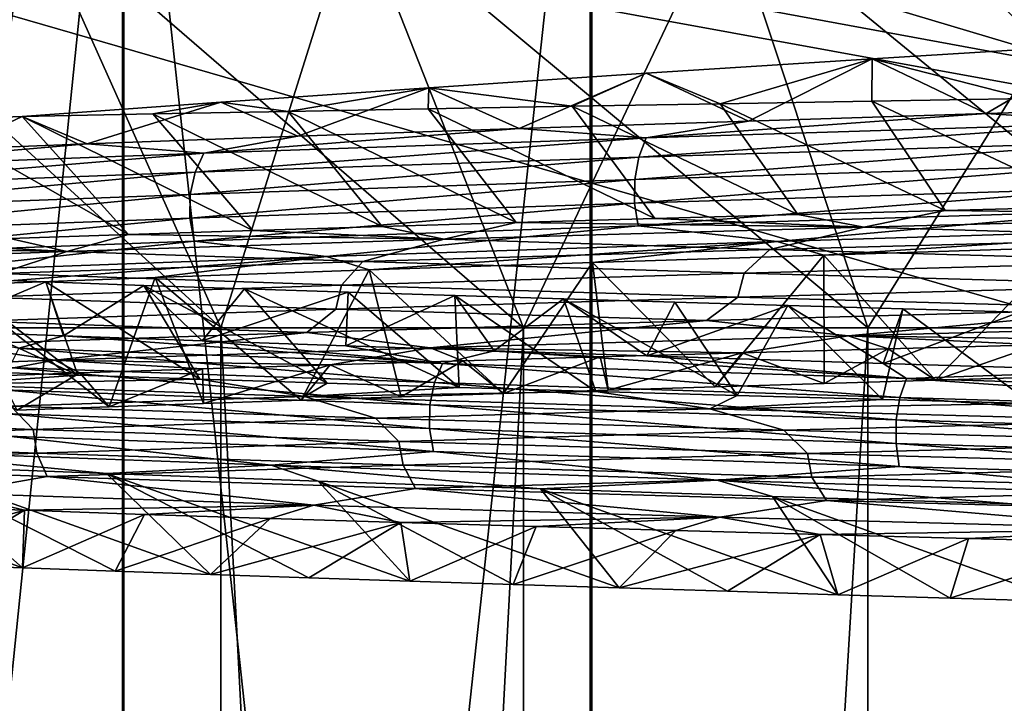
# Model space of a CAD drawing. Header units: metres. Extents: x -206 to 75, y -104 to 104.
# Tile 760 of 1056: x -8.84 to -5.64, y -54.6 to -52.39. Entities that reach past the tile are written whole.
import ezdxf

# ---------------------------------------------------------------- set-up
doc = ezdxf.new("R2010")
doc.units = ezdxf.units.M
doc.layers.add('solid_01_1-CONSUMER_THERM_B_125288', color=7, linetype='CONTINUOUS')

msp = doc.modelspace()

# ---------------------------------------------------------------- linework, layer by layer
at = {"layer": 'solid_01_1-CONSUMER_THERM_B_125288'}
for points in [[(-27.776106, 66.214066), (28.050987, 67.836098), (-27.757145, -66.232315)], [(28.050987, 67.836098), (-27.757065, -66.785934), (-27.757145, -66.232315)], [(28.050987, 67.836098), (27.851068, 67.319839), (-27.757065, -66.785934)], [(27.851068, 67.319839), (27.74942, 66.775635), (-27.757065, -66.785934)], [(27.74942, 66.775635), (-28.058632, -67.846397), (-27.858715, -67.330139)], [(27.74942, 66.775635), (27.749498, 66.222015), (-28.058632, -67.846397)], [(27.74942, 66.775635), (-27.858715, -67.330139), (-27.757065, -66.785934)], [(27.749498, 66.222015), (27.768459, -66.224365), (-28.058632, -67.846397)], [(-18.213459, -45.817539, 1.5), (-19.476553, -45.904934, 1.5), (69.506912, -74.995201, 1.5)], [(35.395393, -57.260349, 1.5), (18.218929, -45.812325, 1.5), (-18.213459, -45.817539, 1.5)], [(37.092922, -58.218811, 1.5), (-18.213459, -45.817539, 1.5), (69.506912, -74.995201, 1.5)], [(37.092922, -58.218811, 1.5), (35.395393, -57.260349, 1.5), (-18.213459, -45.817539, 1.5)], [(-19.476553, -45.904934, 1.5), (-20.110367, -46.015713, 1.5), (69.506912, -74.995201, 1.5)], [(-20.110367, -46.015713, 1.5), (-20.738798, -46.171688, 1.5), (69.506912, -74.995201, 1.5)], [(-20.738798, -46.171688, 1.5), (-21.356617, -46.372227, 1.5), (69.506912, -74.995201, 1.5)], [(-21.356617, -46.372227, 1.5), (-21.958729, -46.615906, 1.5), (69.506912, -74.995201, 1.5)], [(-38.864662, -46.52047, 75.400002), (-54.590946, -63.612965, 75.400002), (54.609055, -63.597332, 75.400002)], [(-37.59338, -46.610531, 75.400002), (-38.864662, -46.52047, 75.400002), (54.609055, -63.597332, 75.400002)], [(37.606621, -46.599766, 75.400002), (-37.59338, -46.610531, 75.400002), (54.609055, -63.597332, 75.400002)], [(-21.958729, -46.615906, 1.5), (-22.540312, -46.900536, 1.5), (69.506912, -74.995201, 1.5)], [(-22.540312, -46.900536, 1.5), (-23.096958, -47.223244, 1.5), (69.506912, -74.995201, 1.5)], [(-23.096958, -47.223244, 1.5), (-24.120508, -47.968487, 1.5), (69.506912, -74.995201, 1.5)], [(-24.120508, -47.968487, 1.5), (-33.833458, -56.120991, 1.5), (69.506912, -74.995201, 1.5)], [(-11.99159, -59.106865, 72.400002), (-11.993093, -48.606865, 72.400002), (12.006907, -48.603428, 72.400002)], [(-11.99159, -59.106865, 72.400002), (12.006907, -48.603428, 72.400002), (12.00841, -59.103428, 72.400002)], [(-9.934357, -65.000008, 10.704728), (-9.934341, -50.99984, 10.704712), (-8.502192, -50.99984, 9.778798)], [(-8.502185, -65.000008, 9.778798), (-9.934357, -65.000008, 10.704728), (-8.502192, -50.99984, 9.778798)], [(-8.497856, -65.000008, 39.223701), (-9.930285, -50.99984, 38.29821), (-9.930301, -65.000008, 38.298191)], [(-8.497856, -65.000008, 39.223701), (-8.497863, -50.99984, 39.223701), (-9.930285, -50.99984, 38.29821)], [(-8.502185, -65.000008, 9.778798), (-8.502192, -50.99984, 9.778798), (-6.984468, -50.99984, 9.001026)], [(-6.984461, -65, 9.001026), (-8.502185, -65.000008, 9.778798), (-6.984468, -50.99984, 9.001026)], [(-6.979903, -65, 40.001026), (-6.97991, -50.99984, 40.001026), (-8.497863, -50.99984, 39.223701)], [(-8.497856, -65.000008, 39.223701), (-6.979903, -65, 40.001026), (-8.497863, -50.99984, 39.223701)], [(-6.984468, -50.99984, 9.001026), (6.979857, -50.999832, 8.998974), (6.979864, -65, 8.998974)], [(-6.984461, -65, 9.001026), (-6.984468, -50.99984, 9.001026), (6.979864, -65, 8.998974)], [(-6.979903, -65, 40.001026), (6.984415, -50.999832, 39.998974), (-6.97991, -50.99984, 40.001026)], [(-6.979903, -65, 40.001026), (6.984422, -65, 39.998974), (6.984415, -50.999832, 39.998974)], [(-8.183762, -53.385639, 17.842031), (-8.80433, -52, 17.337168), (-9.697676, -52, 18.602757)], [(-9.014131, -53.385639, 19.018398), (-8.183762, -53.385639, 17.842031), (-9.697676, -52, 18.602757)], [(-9.014131, -53.385639, 29.981602), (-9.697676, -52, 30.397243), (-8.80433, -52, 31.662832)], [(-8.183762, -53.385639, 31.157969), (-9.014131, -53.385639, 29.981602), (-8.80433, -52, 31.662832)], [(-7.200944, -53.385639, 16.789688), (-7.746971, -52, 16.205011), (-8.80433, -52, 17.337168)], [(-8.183762, -53.385639, 17.842031), (-7.200944, -53.385639, 16.789688), (-8.80433, -52, 17.337168)], [(-8.183762, -53.385639, 31.157969), (-8.80433, -52, 31.662832), (-7.746971, -52, 32.794987)], [(-7.200944, -53.385639, 32.210312), (-8.183762, -53.385639, 31.157969), (-7.746971, -52, 32.794987)], [(-6.083986, -53.385639, 15.880974), (-6.545297, -52, 15.22738), (-7.746971, -52, 16.205011)], [(-7.200944, -53.385639, 16.789688), (-6.083986, -53.385639, 15.880974), (-7.746971, -52, 16.205011)], [(-7.200944, -53.385639, 32.210312), (-7.746971, -52, 32.794987), (-6.545297, -52, 33.772621)], [(-6.083986, -53.385639, 33.119026), (-7.200944, -53.385639, 32.210312), (-6.545297, -52, 33.772621)], [(-4.853693, -53.385639, 15.132814), (-5.221698, -52, 14.422485), (-6.545297, -52, 15.22738)], [(-6.083986, -53.385639, 15.880974), (-4.853693, -53.385639, 15.132814), (-6.545297, -52, 15.22738)], [(-6.083986, -53.385639, 33.119026), (-6.545297, -52, 33.772621), (-5.221698, -52, 34.577515)], [(-4.853693, -53.385639, 33.867184), (-6.083986, -53.385639, 33.119026), (-5.221698, -52, 34.577515)], [(-6.070539, -52.512646, 35.669601), (-5.316623, -52.466606, 35.996799), (-5.700279, -52.690742, 36.306759)], [(-5.566887, -52.642162, 36.072853), (-5.316623, -52.466606, 35.996799), (-6.070539, -52.512646, 35.669601)], [(-5.316623, -52.466606, 35.996799), (-4.899052, -52.666515, 36.660332), (-5.700279, -52.690742, 36.306759)], [(-6.803444, -52.559677, 35.294559), (-6.070539, -52.512646, 35.669601), (-6.47087, -52.715, 35.902851)], [(-6.563196, -52.658821, 35.557743), (-6.070539, -52.512646, 35.669601), (-6.803444, -52.559677, 35.294559)], [(-6.070801, -52.65049, 35.826096), (-6.070539, -52.512646, 35.669601), (-6.563196, -52.658821, 35.557743)], [(-6.070539, -52.512646, 35.669601), (-5.700279, -52.690742, 36.306759), (-6.47087, -52.715, 35.902851)], [(-5.566887, -52.642162, 36.072853), (-6.070539, -52.512646, 35.669601), (-6.070801, -52.65049, 35.826096)], [(-7.508613, -52.606953, 34.874908), (-6.803444, -52.559677, 35.294559), (-7.215301, -52.739574, 35.446308)], [(-7.043356, -52.667122, 35.268192), (-6.803444, -52.559677, 35.294559), (-7.508613, -52.606953, 34.874908)], [(-6.803444, -52.559677, 35.294559), (-6.47087, -52.715, 35.902851), (-7.215301, -52.739574, 35.446308)], [(-6.563196, -52.658821, 35.557743), (-6.803444, -52.559677, 35.294559), (-7.043356, -52.667122, 35.268192)], [(-8.183576, -52.653851, 34.41214), (-7.508613, -52.606953, 34.874908), (-7.93312, -52.764427, 34.93681)], [(-7.964438, -52.683609, 34.626949), (-7.508613, -52.606953, 34.874908), (-8.183576, -52.653851, 34.41214)], [(-7.510555, -52.675373, 34.957859), (-7.508613, -52.606953, 34.874908), (-7.964438, -52.683609, 34.626949)], [(-7.508613, -52.606953, 34.874908), (-7.215301, -52.739574, 35.446308), (-7.93312, -52.764427, 34.93681)], [(-7.043356, -52.667122, 35.268192), (-7.508613, -52.606953, 34.874908), (-7.510555, -52.675373, 34.957859)], [(-5.344656, -52.991508, 35.438454), (-5.566887, -52.642162, 36.072853), (-6.070801, -52.65049, 35.826096)], [(-8.828165, -52.700142, 33.906231), (-8.183576, -52.653851, 34.41214), (-8.617414, -52.789291, 34.378521)], [(-8.403944, -52.69186, 34.276188), (-8.183576, -52.653851, 34.41214), (-8.828165, -52.700142, 33.906231)], [(-8.183576, -52.653851, 34.41214), (-7.93312, -52.764427, 34.93681), (-8.617414, -52.789291, 34.378521)], [(-7.964438, -52.683609, 34.626949), (-8.183576, -52.653851, 34.41214), (-8.403944, -52.69186, 34.276188)], [(-7.225204, -53.043728, 34.29884), (-7.510555, -52.675373, 34.957859), (-7.964438, -52.683609, 34.626949)], [(-6.775056, -53.030682, 34.615055), (-7.043356, -52.667122, 35.268192), (-7.510555, -52.675373, 34.957859)], [(-7.225204, -53.043728, 34.29884), (-6.775056, -53.030682, 34.615055), (-7.510555, -52.675373, 34.957859)], [(-6.310851, -53.017624, 34.910835), (-6.563196, -52.658821, 35.557743), (-7.043356, -52.667122, 35.268192)], [(-6.775056, -53.030682, 34.615055), (-6.310851, -53.017624, 34.910835), (-7.043356, -52.667122, 35.268192)], [(-5.833667, -53.004566, 35.185524), (-6.070801, -52.65049, 35.826096), (-6.563196, -52.658821, 35.557743)], [(-6.310851, -53.017624, 34.910835), (-5.833667, -53.004566, 35.185524), (-6.563196, -52.658821, 35.557743)], [(-5.833667, -53.004566, 35.185524), (-5.344656, -52.991508, 35.438454), (-6.070801, -52.65049, 35.826096)], [(-5.246388, -52.721157, 36.582829), (-5.700279, -52.690742, 36.306759), (-4.899052, -52.666515, 36.660332)], [(-9.135821, -52.711151, 33.604126), (-8.828165, -52.700142, 33.906231), (-9.05236, -52.805798, 33.981297)], [(-8.482495, -53.082855, 33.233128), (-8.828165, -52.700142, 33.906231), (-9.135821, -52.711151, 33.604126)], [(-8.828165, -52.700142, 33.906231), (-8.617414, -52.789291, 34.378521), (-9.05236, -52.805798, 33.981297)], [(-8.079656, -53.069809, 33.607353), (-8.403944, -52.69186, 34.276188), (-8.828165, -52.700142, 33.906231)], [(-8.482495, -53.082855, 33.233128), (-8.079656, -53.069809, 33.607353), (-8.828165, -52.700142, 33.906231)], [(-7.660318, -53.05677, 33.962799), (-7.964438, -52.683609, 34.626949), (-8.403944, -52.69186, 34.276188)], [(-8.079656, -53.069809, 33.607353), (-7.660318, -53.05677, 33.962799), (-8.403944, -52.69186, 34.276188)], [(-7.660318, -53.05677, 33.962799), (-7.225204, -53.043728, 34.29884), (-7.964438, -52.683609, 34.626949)], [(-6.802945, -52.769875, 35.780807), (-6.47087, -52.715, 35.902851), (-5.700279, -52.690742, 36.306759)], [(-6.802945, -52.769875, 35.780807), (-5.700279, -52.690742, 36.306759), (-5.246388, -52.721157, 36.582829)], [(-8.868253, -53.095905, 32.84082), (-8.482495, -53.082855, 33.233128), (-9.135821, -52.711151, 33.604126)], [(-8.238004, -52.818592, 34.776539), (-7.93312, -52.764427, 34.93681), (-7.215301, -52.739574, 35.446308)], [(-8.238004, -52.818592, 34.776539), (-7.215301, -52.739574, 35.446308), (-6.802945, -52.769875, 35.780807)], [(-6.802945, -52.769875, 35.780807), (-7.215301, -52.739574, 35.446308), (-6.47087, -52.715, 35.902851)], [(-5.246388, -52.721157, 36.582829), (-5.264827, -52.783405, 36.62529), (-6.826855, -52.832123, 35.820454)], [(-6.802945, -52.769875, 35.780807), (-5.246388, -52.721157, 36.582829), (-6.826855, -52.832123, 35.820454)], [(-8.238004, -52.818592, 34.776539), (-8.617414, -52.789291, 34.378521), (-7.93312, -52.764427, 34.93681)], [(-6.802945, -52.769875, 35.780807), (-6.826855, -52.832123, 35.820454), (-8.266956, -52.88084, 34.812653)], [(-8.238004, -52.818592, 34.776539), (-6.802945, -52.769875, 35.780807), (-8.266956, -52.88084, 34.812653)], [(-9.528753, -52.86731, 33.591385), (-9.05236, -52.805798, 33.981297), (-8.617414, -52.789291, 34.378521)], [(-9.528753, -52.86731, 33.591385), (-8.617414, -52.789291, 34.378521), (-8.238004, -52.818592, 34.776539)], [(-5.264827, -52.783405, 36.62529), (-5.275146, -52.85611, 36.649048), (-6.840234, -52.904827, 35.842632)], [(-6.826855, -52.832123, 35.820454), (-5.264827, -52.783405, 36.62529), (-6.840234, -52.904827, 35.842632)], [(-8.238004, -52.818592, 34.776539), (-8.266956, -52.88084, 34.812653), (-9.562243, -52.929558, 33.623333)], [(-9.528753, -52.86731, 33.591385), (-8.238004, -52.818592, 34.776539), (-9.562243, -52.929558, 33.623333)], [(-6.826855, -52.832123, 35.820454), (-6.840234, -52.904827, 35.842632), (-8.283157, -52.953545, 34.832859)], [(-8.266956, -52.88084, 34.812653), (-6.826855, -52.832123, 35.820454), (-8.283157, -52.953545, 34.832859)], [(-5.275146, -52.85611, 36.649048), (-5.275838, -52.932697, 36.650635), (-6.841131, -52.981415, 35.844109)], [(-6.840234, -52.904827, 35.842632), (-5.275146, -52.85611, 36.649048), (-6.841131, -52.981415, 35.844109)], [(-8.266956, -52.88084, 34.812653), (-8.283157, -52.953545, 34.832859), (-9.580981, -53.002262, 33.641209)], [(-9.562243, -52.929558, 33.623333), (-8.266956, -52.88084, 34.812653), (-9.580981, -53.002262, 33.641209)], [(-6.840234, -52.904827, 35.842632), (-6.841131, -52.981415, 35.844109), (-8.284242, -53.030132, 34.834206)], [(-8.283157, -52.953545, 34.832859), (-6.840234, -52.904827, 35.842632), (-8.284242, -53.030132, 34.834206)], [(-6.841131, -52.981415, 35.844109), (-5.275838, -52.932697, 36.650635), (-6.829469, -53.055222, 35.824768)], [(-5.275838, -52.932697, 36.650635), (-5.266846, -53.006504, 36.629913), (-6.829469, -53.055222, 35.824768)], [(-8.283157, -52.953545, 34.832859), (-8.284242, -53.030132, 34.834206), (-9.582234, -53.07885, 33.642399)], [(-9.580981, -53.002262, 33.641209), (-8.283157, -52.953545, 34.832859), (-9.582234, -53.07885, 33.642399)], [(-8.284242, -53.030132, 34.834206), (-6.841131, -52.981415, 35.844109), (-8.27012, -53.103939, 34.816582)], [(-6.841131, -52.981415, 35.844109), (-6.829469, -53.055222, 35.824768), (-8.27012, -53.103939, 34.816582)], [(-4.623738, -53.019901, 35.695419), (-5.344656, -52.991508, 35.438454), (-5.833667, -53.004566, 35.185524)], [(-6.829469, -53.055222, 35.824768), (-5.266846, -53.006504, 36.629913), (-6.377824, -53.105724, 36.035904)], [(-6.097458, -53.059132, 34.96553), (-6.310851, -53.017624, 34.910835), (-6.775056, -53.030682, 34.615055)], [(-5.266846, -53.006504, 36.629913), (-4.802214, -53.05735, 36.773846), (-6.377824, -53.105724, 36.035904)], [(-6.097458, -53.059132, 34.96553), (-5.833667, -53.004566, 35.185524), (-6.310851, -53.017624, 34.910835)], [(-4.623738, -53.019901, 35.695419), (-5.833667, -53.004566, 35.185524), (-6.097458, -53.059132, 34.96553)], [(-4.623738, -53.019901, 35.695419), (-6.097458, -53.059132, 34.96553), (-4.965491, -53.092735, 35.49836)], [(-9.582234, -53.07885, 33.642399), (-8.284242, -53.030132, 34.834206), (-9.565899, -53.152657, 33.626808)], [(-8.284242, -53.030132, 34.834206), (-8.27012, -53.103939, 34.816582), (-9.565899, -53.152657, 33.626808)], [(-8.27012, -53.103939, 34.816582), (-6.829469, -53.055222, 35.824768), (-7.840556, -53.154095, 35.093624)], [(-7.459208, -53.098366, 34.043499), (-7.660318, -53.05677, 33.962799), (-8.079656, -53.069809, 33.607353)], [(-6.829469, -53.055222, 35.824768), (-6.377824, -53.105724, 36.035904), (-7.840556, -53.154095, 35.093624)], [(-7.459208, -53.098366, 34.043499), (-7.225204, -53.043728, 34.29884), (-7.660318, -53.05677, 33.962799)], [(-6.097458, -53.059132, 34.96553), (-7.225204, -53.043728, 34.29884), (-7.459208, -53.098366, 34.043499)], [(-6.097458, -53.059132, 34.96553), (-7.459208, -53.098366, 34.043499), (-6.402291, -53.131763, 34.728664)], [(-6.097458, -53.059132, 34.96553), (-6.775056, -53.030682, 34.615055), (-7.225204, -53.043728, 34.29884)], [(-6.097458, -53.059132, 34.96553), (-6.402291, -53.131763, 34.728664), (-4.965491, -53.092735, 35.49836)], [(-4.802214, -53.05735, 36.773846), (-6.227217, -53.149632, 36.049541), (-6.377824, -53.105724, 36.035904)], [(-4.802214, -53.05735, 36.773846), (-5.449737, -53.125275, 36.435627), (-6.227217, -53.149632, 36.049541)], [(-8.682918, -53.137596, 32.945023), (-8.482495, -53.082855, 33.233128), (-8.868253, -53.095905, 32.84082)], [(-7.459208, -53.098366, 34.043499), (-8.482495, -53.082855, 33.233128), (-8.682918, -53.137596, 32.945023)], [(-7.459208, -53.098366, 34.043499), (-8.079656, -53.069809, 33.607353), (-8.482495, -53.082855, 33.233128)], [(-4.965491, -53.092735, 35.49836), (-6.402291, -53.131763, 34.728664), (-5.060601, -53.169094, 35.42799)], [(-8.682918, -53.137596, 32.945023), (-9.584944, -53.122005, 32.006077), (-9.746796, -53.17683, 31.690872)], [(-8.682918, -53.137596, 32.945023), (-9.236022, -53.108955, 32.431461), (-9.584944, -53.122005, 32.006077)], [(-9.565899, -53.152657, 33.626808), (-8.27012, -53.103939, 34.816582), (-9.167343, -53.202469, 33.966591)], [(-8.682918, -53.137596, 32.945023), (-8.868253, -53.095905, 32.84082), (-9.236022, -53.108955, 32.431461)], [(-8.27012, -53.103939, 34.816582), (-7.840556, -53.154095, 35.093624), (-9.167343, -53.202469, 33.966591)], [(-7.459208, -53.098366, 34.043499), (-8.682918, -53.137596, 32.945023), (-7.722588, -53.170795, 33.77301)], [(-6.377824, -53.105724, 36.035904), (-7.702333, -53.197918, 35.121376), (-7.840556, -53.154095, 35.093624)], [(-7.459208, -53.098366, 34.043499), (-7.722588, -53.170795, 33.77301), (-6.402291, -53.131763, 34.728664)], [(-6.377824, -53.105724, 36.035904), (-6.977465, -53.173759, 35.611942), (-7.702333, -53.197918, 35.121376)], [(-6.377824, -53.105724, 36.035904), (-6.227217, -53.149632, 36.049541), (-6.977465, -53.173759, 35.611942)], [(-6.227217, -53.149632, 36.049541), (-5.449737, -53.125275, 36.435627), (-5.864473, -53.555489, 35.407028)], [(-5.449737, -53.125275, 36.435627), (-5.497248, -53.544567, 35.593861), (-5.864473, -53.555489, 35.407028)], [(-8.682918, -53.137596, 32.945023), (-9.746796, -53.17683, 31.690872), (-8.901378, -53.209824, 32.647469)], [(-7.840556, -53.154095, 35.093624), (-9.053228, -53.246643, 33.994709), (-9.167343, -53.202469, 33.966591)], [(-7.840556, -53.154095, 35.093624), (-8.396202, -53.222206, 34.580875), (-9.053228, -53.246643, 33.994709)], [(-8.682918, -53.137596, 32.945023), (-8.901378, -53.209824, 32.647469), (-7.722588, -53.170795, 33.77301)], [(-7.840556, -53.154095, 35.093624), (-7.702333, -53.197918, 35.121376), (-8.396202, -53.222206, 34.580875)], [(-6.402291, -53.131763, 34.728664), (-7.722588, -53.170795, 33.77301), (-6.484973, -53.208065, 34.64753)], [(-6.977465, -53.173759, 35.611942), (-6.227217, -53.149632, 36.049541), (-6.579303, -53.57703, 34.996754)], [(-6.227217, -53.149632, 36.049541), (-6.225271, -53.566315, 35.207897), (-6.579303, -53.57703, 34.996754)], [(-6.402291, -53.131763, 34.728664), (-6.484973, -53.208065, 34.64753), (-5.060601, -53.169094, 35.42799)], [(-6.227217, -53.149632, 36.049541), (-5.864473, -53.555489, 35.407028), (-6.225271, -53.566315, 35.207897)], [(-7.722588, -53.170795, 33.77301), (-8.901378, -53.209824, 32.647469), (-7.791639, -53.247032, 33.68309)], [(-7.722588, -53.170795, 33.77301), (-7.791639, -53.247032, 33.68309), (-6.484973, -53.208065, 34.64753)], [(-7.702333, -53.197918, 35.121376), (-6.977465, -53.173759, 35.611942), (-7.266227, -53.598373, 34.538857)], [(-6.977465, -53.173759, 35.611942), (-6.926398, -53.587715, 34.773651), (-7.266227, -53.598373, 34.538857)], [(-6.977465, -53.173759, 35.611942), (-6.579303, -53.57703, 34.996754), (-6.926398, -53.587715, 34.773651)], [(-5.060601, -53.169094, 35.42799), (-6.484973, -53.208065, 34.64753), (-5.083614, -53.246635, 35.417362)], [(-8.647388, -53.539318, 15.930589), (-9.357747, -53.214355, 15.794104), (-9.059605, -53.225502, 15.488264)], [(-8.647388, -53.539318, 15.930589), (-9.026165, -53.526253, 16.330502), (-9.357747, -53.214355, 15.794104)], [(-8.901378, -53.209824, 32.647469), (-8.955989, -53.286003, 32.550903), (-7.791639, -53.247032, 33.68309)], [(-8.396202, -53.222206, 34.580875), (-7.702333, -53.197918, 35.121376), (-7.923014, -53.61985, 34.034599)], [(-7.702333, -53.197918, 35.121376), (-7.598557, -53.609085, 34.292419), (-7.923014, -53.61985, 34.034599)], [(-6.484973, -53.208065, 34.64753), (-7.791639, -53.247032, 33.68309), (-6.505893, -53.285591, 34.634212)], [(-7.702333, -53.197918, 35.121376), (-7.266227, -53.598373, 34.538857), (-7.598557, -53.609085, 34.292419)], [(-6.484973, -53.208065, 34.64753), (-6.505893, -53.285591, 34.634212), (-5.083614, -53.246635, 35.417362)], [(-8.751486, -53.236637, 15.192515), (-9.059605, -53.225502, 15.488264), (-9.126068, -53.39476, 15.089003)], [(-8.751486, -53.236637, 15.192515), (-9.126068, -53.39476, 15.089003), (-8.693959, -53.411308, 14.688873)], [(-8.647388, -53.539318, 15.930589), (-9.059605, -53.225502, 15.488264), (-8.751486, -53.236637, 15.192515)], [(-9.053228, -53.246643, 33.994709), (-8.396202, -53.222206, 34.580875), (-8.546095, -53.641609, 33.486431)], [(-9.053228, -53.246643, 33.994709), (-8.546095, -53.641609, 33.486431), (-8.844078, -53.65258, 33.196667)], [(-7.791639, -53.247032, 33.68309), (-8.955989, -53.286003, 32.550903), (-7.81015, -53.324551, 33.667435)], [(-8.433567, -53.247734, 14.90707), (-8.751486, -53.236637, 15.192515), (-8.693959, -53.411308, 14.688873)], [(-8.251194, -53.552376, 15.548302), (-8.751486, -53.236637, 15.192515), (-8.433567, -53.247734, 14.90707)], [(-8.251194, -53.552376, 15.548302), (-8.647388, -53.539318, 15.930589), (-8.751486, -53.236637, 15.192515)], [(-8.433567, -53.247734, 14.90707), (-8.693959, -53.411308, 14.688873), (-8.24434, -53.427795, 14.308302)], [(-8.396202, -53.222206, 34.580875), (-8.238979, -53.630692, 33.765835), (-8.546095, -53.641609, 33.486431)], [(-8.106153, -53.258781, 14.632222), (-8.433567, -53.247734, 14.90707), (-8.24434, -53.427795, 14.308302)], [(-7.838443, -53.56543, 15.184481), (-8.433567, -53.247734, 14.90707), (-8.106153, -53.258781, 14.632222)], [(-7.838443, -53.56543, 15.184481), (-8.251194, -53.552376, 15.548302), (-8.433567, -53.247734, 14.90707)], [(-8.396202, -53.222206, 34.580875), (-7.923014, -53.61985, 34.034599), (-8.238979, -53.630692, 33.765835)], [(-7.791639, -53.247032, 33.68309), (-7.81015, -53.324551, 33.667435), (-6.505893, -53.285591, 34.634212)], [(-5.083614, -53.246635, 35.417362), (-6.505893, -53.285591, 34.634212), (-5.191036, -53.322762, 35.393818)], [(-7.769653, -53.269768, 14.368352), (-8.106153, -53.258781, 14.632222), (-8.24434, -53.427795, 14.308302)], [(-7.769653, -53.269768, 14.368352), (-8.24434, -53.427795, 14.308302), (-7.778194, -53.444206, 13.948117)], [(-7.409901, -53.578472, 14.839877), (-8.106153, -53.258781, 14.632222), (-7.769653, -53.269768, 14.368352)], [(-7.409901, -53.578472, 14.839877), (-7.838443, -53.56543, 15.184481), (-8.106153, -53.258781, 14.632222)], [(-7.424402, -53.280685, 14.115765), (-7.769653, -53.269768, 14.368352), (-7.778194, -53.444206, 13.948117)], [(-7.424402, -53.280685, 14.115765), (-7.778194, -53.444206, 13.948117), (-7.296575, -53.460545, 13.609148)], [(-7.409901, -53.578472, 14.839877), (-7.769653, -53.269768, 14.368352), (-7.424402, -53.280685, 14.115765)], [(-7.071286, -53.291553, 13.875033), (-7.424402, -53.280685, 14.115765), (-7.296575, -53.460545, 13.609148)], [(-6.966247, -53.591515, 14.515187), (-7.424402, -53.280685, 14.115765), (-7.071286, -53.291553, 13.875033)], [(-6.966247, -53.591515, 14.515187), (-7.409901, -53.578472, 14.839877), (-7.424402, -53.280685, 14.115765)], [(-8.955989, -53.286003, 32.550903), (-8.971856, -53.363506, 32.533306), (-7.81015, -53.324551, 33.667435)], [(-6.505893, -53.285591, 34.634212), (-7.81015, -53.324551, 33.667435), (-6.607258, -53.361664, 34.597767)], [(-7.071286, -53.291553, 13.875033), (-7.296575, -53.460545, 13.609148), (-6.800754, -53.476818, 13.292287)], [(-6.710744, -53.30238, 13.646452), (-7.071286, -53.291553, 13.875033), (-6.800754, -53.476818, 13.292287)], [(-6.508309, -53.604553, 14.211031), (-7.071286, -53.291553, 13.875033), (-6.710744, -53.30238, 13.646452)], [(-6.508309, -53.604553, 14.211031), (-6.966247, -53.591515, 14.515187), (-7.071286, -53.291553, 13.875033)], [(-6.343771, -53.313183, 13.430536), (-6.710744, -53.30238, 13.646452), (-6.800754, -53.476818, 13.292287)], [(-6.343771, -53.313183, 13.430536), (-6.800754, -53.476818, 13.292287), (-6.034231, -53.501125, 12.860755)], [(-6.508309, -53.604553, 14.211031), (-6.710744, -53.30238, 13.646452), (-6.343771, -53.313183, 13.430536)], [(-6.505893, -53.285591, 34.634212), (-6.607258, -53.361664, 34.597767), (-5.191036, -53.322762, 35.393818)], [(-6.037029, -53.617596, 13.92786), (-6.508309, -53.604553, 14.211031), (-6.343771, -53.313183, 13.430536)], [(-5.970803, -53.323963, 13.227496), (-6.343771, -53.313183, 13.430536), (-6.034231, -53.501125, 12.860755)], [(-6.037029, -53.617596, 13.92786), (-6.343771, -53.313183, 13.430536), (-5.970803, -53.323963, 13.227496)], [(-7.81015, -53.324551, 33.667435), (-8.971856, -53.363506, 32.533306), (-7.903896, -53.400566, 33.61919)], [(-7.81015, -53.324551, 33.667435), (-7.903896, -53.400566, 33.61919), (-6.607258, -53.361664, 34.597767)], [(-5.191036, -53.322762, 35.393818), (-6.607258, -53.361664, 34.597767), (-6.148129, -53.411495, 34.936169)], [(-5.191036, -53.322762, 35.393818), (-6.148129, -53.411495, 34.936169), (-4.679104, -53.372292, 35.672672)], [(-5.553583, -53.630634, 13.66625), (-6.037029, -53.617596, 13.92786), (-5.970803, -53.323963, 13.227496)], [(-5.592484, -53.334755, 13.03756), (-5.970803, -53.323963, 13.227496), (-6.034231, -53.501125, 12.860755)], [(-5.592484, -53.334755, 13.03756), (-6.034231, -53.501125, 12.860755), (-5.246625, -53.525341, 12.484566)], [(-5.553583, -53.630634, 13.66625), (-5.970803, -53.323963, 13.227496), (-5.592484, -53.334755, 13.03756)], [(-8.971856, -53.363506, 32.533306), (-9.05672, -53.439468, 32.474625), (-7.903896, -53.400566, 33.61919)], [(-6.607258, -53.361664, 34.597767), (-7.903896, -53.400566, 33.61919), (-7.504415, -53.450699, 34.008366)], [(-6.607258, -53.361664, 34.597767), (-7.504415, -53.450699, 34.008366), (-6.148129, -53.411495, 34.936169)], [(-4.679104, -53.372292, 35.672672), (-6.148129, -53.411495, 34.936169), (-5.035622, -53.427197, 35.584221)], [(-8.838441, -53.451931, 14.735872), (-8.693959, -53.411308, 14.688873), (-9.126068, -53.39476, 15.089003)], [(-7.903896, -53.400566, 33.61919), (-9.05672, -53.439468, 32.474625), (-8.722023, -53.489902, 32.904999)], [(-9.014235, -72, 19.018581), (-8.183852, -72, 17.842148), (-9.014131, -53.385639, 19.018398)], [(-8.183835, -72, 31.157873), (-9.014219, -72, 29.981443), (-9.014131, -53.385639, 29.981602)], [(-8.183835, -72, 31.157873), (-9.014131, -53.385639, 29.981602), (-8.183762, -53.385639, 31.157969)], [(-8.183852, -72, 17.842148), (-8.183762, -53.385639, 17.842031), (-9.014131, -53.385639, 19.018398)], [(-7.464048, -53.500648, 13.648761), (-8.693959, -53.411308, 14.688873), (-8.838441, -53.451931, 14.735872)], [(-7.903896, -53.400566, 33.61919), (-8.722023, -53.489902, 32.904999), (-7.504415, -53.450699, 34.008366)], [(-7.464048, -53.500648, 13.648761), (-8.24434, -53.427795, 14.308302), (-8.693959, -53.411308, 14.688873)], [(-8.183852, -72, 17.842148), (-7.20089, -72, 16.789635), (-8.183762, -53.385639, 17.842031)], [(-8.183835, -72, 31.157873), (-8.183762, -53.385639, 31.157969), (-7.200944, -53.385639, 32.210312)], [(-7.20089, -72, 32.210365), (-8.183835, -72, 31.157873), (-7.200944, -53.385639, 32.210312)], [(-7.20089, -72, 16.789635), (-7.200944, -53.385639, 16.789688), (-8.183762, -53.385639, 17.842031)], [(-6.148129, -53.411495, 34.936169), (-7.504415, -53.450699, 34.008366), (-6.492097, -53.466389, 34.798855)], [(-7.20089, -72, 32.210365), (-7.200944, -53.385639, 32.210312), (-6.083986, -53.385639, 33.119026)], [(-7.20089, -72, 16.789635), (-6.083986, -53.385639, 15.880974), (-7.200944, -53.385639, 16.789688)], [(-6.083931, -72, 33.119068), (-7.20089, -72, 32.210365), (-6.083986, -53.385639, 33.119026)], [(-7.20089, -72, 16.789635), (-6.083911, -72, 15.880919), (-6.083986, -53.385639, 15.880974)], [(-6.148129, -53.411495, 34.936169), (-6.492097, -53.466389, 34.798855), (-6.018393, -53.453323, 35.082573)], [(-6.148129, -53.411495, 34.936169), (-6.018393, -53.453323, 35.082573), (-5.532559, -53.440262, 35.344543)], [(-6.148129, -53.411495, 34.936169), (-5.532559, -53.440262, 35.344543), (-5.035622, -53.427197, 35.584221)], [(-6.083931, -72, 33.119068), (-6.083986, -53.385639, 33.119026), (-4.853693, -53.385639, 33.867184)], [(-6.083911, -72, 15.880919), (-4.853693, -53.385639, 15.132814), (-6.083986, -53.385639, 15.880974)], [(-4.853677, -72, 33.867184), (-6.083931, -72, 33.119068), (-4.853693, -53.385639, 33.867184)], [(-6.083911, -72, 15.880919), (-4.853642, -72, 15.132797), (-4.853693, -53.385639, 15.132814)], [(-9.05672, -53.439468, 32.474625), (-9.77938, -53.52911, 31.64699), (-8.722023, -53.489902, 32.904999)], [(-7.464048, -53.500648, 13.648761), (-7.778194, -53.444206, 13.948117), (-8.24434, -53.427795, 14.308302)], [(-7.464048, -53.500648, 13.648761), (-7.296575, -53.460545, 13.609148), (-7.778194, -53.444206, 13.948117)], [(-5.532559, -53.440262, 35.344543), (-6.018393, -53.453323, 35.082573), (-5.864473, -53.555489, 35.407028)], [(-5.532559, -53.440262, 35.344543), (-5.864473, -53.555489, 35.407028), (-5.497248, -53.544567, 35.593861)], [(-8.838441, -53.451931, 14.735872), (-8.869501, -53.514179, 14.701556), (-7.490278, -53.562897, 13.610624)], [(-7.464048, -53.500648, 13.648761), (-8.838441, -53.451931, 14.735872), (-7.490278, -53.562897, 13.610624)], [(-7.504415, -53.450699, 34.008366), (-8.722023, -53.489902, 32.904999), (-7.828768, -53.505711, 33.823944)], [(-7.504415, -53.450699, 34.008366), (-7.828768, -53.505711, 33.823944), (-7.398382, -53.492577, 34.168877)], [(-7.504415, -53.450699, 34.008366), (-7.398382, -53.492577, 34.168877), (-6.952463, -53.479473, 34.494072)], [(-7.504415, -53.450699, 34.008366), (-6.952463, -53.479473, 34.494072), (-6.492097, -53.466389, 34.798855)], [(-5.959191, -53.549366, 12.752072), (-7.296575, -53.460545, 13.609148), (-7.464048, -53.500648, 13.648761)], [(-5.959191, -53.549366, 12.752072), (-6.800754, -53.476818, 13.292287), (-7.296575, -53.460545, 13.609148)], [(-6.492097, -53.466389, 34.798855), (-6.952463, -53.479473, 34.494072), (-6.926398, -53.587715, 34.773651)], [(-6.492097, -53.466389, 34.798855), (-6.926398, -53.587715, 34.773651), (-6.579303, -53.57703, 34.996754)], [(-6.492097, -53.466389, 34.798855), (-6.579303, -53.57703, 34.996754), (-6.225271, -53.566315, 35.207897)], [(-6.018393, -53.453323, 35.082573), (-6.492097, -53.466389, 34.798855), (-6.225271, -53.566315, 35.207897)], [(-6.018393, -53.453323, 35.082573), (-6.225271, -53.566315, 35.207897), (-5.864473, -53.555489, 35.407028)], [(-8.722023, -53.489902, 32.904999), (-9.77938, -53.52911, 31.64699), (-9.020193, -53.544991, 32.676147)], [(-8.722023, -53.489902, 32.904999), (-9.020193, -53.544991, 32.676147), (-8.640239, -53.53191, 33.076935)], [(-8.722023, -53.489902, 32.904999), (-8.640239, -53.53191, 33.076935), (-8.242889, -53.518818, 33.459755)], [(-8.722023, -53.489902, 32.904999), (-8.242889, -53.518818, 33.459755), (-7.828768, -53.505711, 33.823944)], [(-7.828768, -53.505711, 33.823944), (-8.242889, -53.518818, 33.459755), (-8.238979, -53.630692, 33.765835)], [(-7.828768, -53.505711, 33.823944), (-8.238979, -53.630692, 33.765835), (-7.923014, -53.61985, 34.034599)], [(-7.828768, -53.505711, 33.823944), (-7.923014, -53.61985, 34.034599), (-7.598557, -53.609085, 34.292419)], [(-7.398382, -53.492577, 34.168877), (-7.828768, -53.505711, 33.823944), (-7.598557, -53.609085, 34.292419)], [(-7.398382, -53.492577, 34.168877), (-7.598557, -53.609085, 34.292419), (-7.266227, -53.598373, 34.538857)], [(-7.464048, -53.500648, 13.648761), (-7.490278, -53.562897, 13.610624), (-5.980132, -53.611614, 12.710785)], [(-5.959191, -53.549366, 12.752072), (-7.464048, -53.500648, 13.648761), (-5.980132, -53.611614, 12.710785)], [(-6.952463, -53.479473, 34.494072), (-7.398382, -53.492577, 34.168877), (-7.266227, -53.598373, 34.538857)], [(-6.952463, -53.479473, 34.494072), (-7.266227, -53.598373, 34.538857), (-6.926398, -53.587715, 34.773651)], [(-5.959191, -53.549366, 12.752072), (-6.034231, -53.501125, 12.860755), (-6.800754, -53.476818, 13.292287)], [(-5.959191, -53.549366, 12.752072), (-5.246625, -53.525341, 12.484566), (-6.034231, -53.501125, 12.860755)], [(-9.081238, -53.569153, 16.485069), (-9.026165, -53.526253, 16.330502), (-8.647388, -53.539318, 15.930589)], [(-9.081238, -53.569153, 16.485069), (-8.647388, -53.539318, 15.930589), (-8.251194, -53.552376, 15.548302)], [(-8.640239, -53.53191, 33.076935), (-9.020193, -53.544991, 32.676147), (-8.844078, -53.65258, 33.196667)], [(-8.869501, -53.514179, 14.701556), (-8.886877, -53.586884, 14.682354), (-7.504951, -53.635601, 13.589285)], [(-7.490278, -53.562897, 13.610624), (-8.869501, -53.514179, 14.701556), (-7.504951, -53.635601, 13.589285)], [(-8.640239, -53.53191, 33.076935), (-8.844078, -53.65258, 33.196667), (-8.546095, -53.641609, 33.486431)], [(-8.242889, -53.518818, 33.459755), (-8.640239, -53.53191, 33.076935), (-8.546095, -53.641609, 33.486431)], [(-8.242889, -53.518818, 33.459755), (-8.546095, -53.641609, 33.486431), (-8.238979, -53.630692, 33.765835)], [(-4.34849, -53.598087, 12.065283), (-5.246625, -53.525341, 12.484566), (-5.959191, -53.549366, 12.752072)], [(-9.081238, -53.569153, 16.485069), (-8.251194, -53.552376, 15.548302), (-7.911941, -53.608383, 15.328588)], [(-9.081238, -53.569153, 16.485069), (-7.911941, -53.608383, 15.328588), (-8.86495, -53.639145, 16.313021)], [(-7.911941, -53.608383, 15.328588), (-8.251194, -53.552376, 15.548302), (-7.838443, -53.56543, 15.184481)], [(-7.911941, -53.608383, 15.328588), (-7.838443, -53.56543, 15.184481), (-7.409901, -53.578472, 14.839877)], [(-7.490278, -53.562897, 13.610624), (-7.504951, -53.635601, 13.589285), (-5.991846, -53.684322, 12.687682)], [(-5.980132, -53.611614, 12.710785), (-7.490278, -53.562897, 13.610624), (-5.991846, -53.684322, 12.687682)], [(-5.959191, -53.549366, 12.752072), (-5.980132, -53.611614, 12.710785), (-4.36377, -53.660336, 12.021582)], [(-4.34849, -53.598087, 12.065283), (-5.959191, -53.549366, 12.752072), (-4.36377, -53.660336, 12.021582)], [(-8.886877, -53.586884, 14.682354), (-8.888033, -53.663471, 14.681068), (-7.505925, -53.712189, 13.587857)], [(-7.504951, -53.635601, 13.589285), (-8.886877, -53.586884, 14.682354), (-7.505925, -53.712189, 13.587857)], [(-7.911941, -53.608383, 15.328588), (-7.409901, -53.578472, 14.839877), (-6.966247, -53.591515, 14.515187)], [(-7.911941, -53.608383, 15.328588), (-6.966247, -53.591515, 14.515187), (-6.596869, -53.647617, 14.341331)], [(-6.596869, -53.647617, 14.341331), (-6.966247, -53.591515, 14.515187), (-6.508309, -53.604553, 14.211031)], [(-7.911941, -53.608383, 15.328588), (-7.681008, -53.678173, 15.192739), (-8.86495, -53.639145, 16.313021)], [(-7.911941, -53.608383, 15.328588), (-6.596869, -53.647617, 14.341331), (-7.681008, -53.678173, 15.192739)], [(-7.504951, -53.635601, 13.589285), (-7.505925, -53.712189, 13.587857), (-5.992623, -53.760906, 12.686138)], [(-5.991846, -53.684322, 12.687682), (-7.504951, -53.635601, 13.589285), (-5.992623, -53.760906, 12.686138)], [(-6.596869, -53.647617, 14.341331), (-6.508309, -53.604553, 14.211031), (-6.037029, -53.617596, 13.92786)], [(-6.596869, -53.647617, 14.341331), (-6.037029, -53.617596, 13.92786), (-5.553583, -53.630634, 13.66625)], [(-6.596869, -53.647617, 14.341331), (-5.553583, -53.630634, 13.66625), (-5.159777, -53.686848, 13.541731)], [(-5.980132, -53.611614, 12.710785), (-5.991846, -53.684322, 12.687682), (-4.372316, -53.73304, 11.997129)], [(-4.36377, -53.660336, 12.021582), (-5.980132, -53.611614, 12.710785), (-4.372316, -53.73304, 11.997129)], [(-8.86495, -53.639145, 16.313021), (-8.792236, -53.714672, 16.270664), (-9.819963, -53.675701, 17.52825)], [(-8.888033, -53.663471, 14.681068), (-8.872875, -53.737278, 14.697807), (-7.493124, -53.785995, 13.606461)], [(-7.505925, -53.712189, 13.587857), (-8.888033, -53.663471, 14.681068), (-7.493124, -53.785995, 13.606461)], [(-8.86495, -53.639145, 16.313021), (-7.681008, -53.678173, 15.192739), (-8.792236, -53.714672, 16.270664)], [(-6.596869, -53.647617, 14.341331), (-6.356789, -53.717205, 14.242662), (-7.681008, -53.678173, 15.192739)], [(-6.596869, -53.647617, 14.341331), (-5.159777, -53.686848, 13.541731), (-6.356789, -53.717205, 14.242662)], [(-9.819963, -53.675701, 17.52825), (-8.792236, -53.714672, 16.270664), (-9.809473, -53.753078, 17.513399)], [(-7.681008, -53.678173, 15.192739), (-7.605226, -53.753643, 15.162134), (-8.792236, -53.714672, 16.270664)], [(-7.681008, -53.678173, 15.192739), (-6.356789, -53.717205, 14.242662), (-7.605226, -53.753643, 15.162134)], [(-5.159777, -53.686848, 13.541731), (-4.916341, -53.756233, 13.479836), (-6.356789, -53.717205, 14.242662)], [(-5.991846, -53.684322, 12.687682), (-5.992623, -53.760906, 12.686138), (-4.372881, -53.809628, 11.995496)], [(-4.372316, -53.73304, 11.997129), (-5.991846, -53.684322, 12.687682), (-4.372881, -53.809628, 11.995496)], [(-8.792236, -53.714672, 16.270664), (-8.780222, -53.792034, 16.257757), (-9.809473, -53.753078, 17.513399)], [(-8.792236, -53.714672, 16.270664), (-7.605226, -53.753643, 15.162134), (-8.780222, -53.792034, 16.257757)], [(-6.356789, -53.717205, 14.242662), (-6.279686, -53.792614, 14.223909), (-7.605226, -53.753643, 15.162134)], [(-7.505925, -53.712189, 13.587857), (-7.493124, -53.785995, 13.606461), (-5.982401, -53.834713, 12.706279)], [(-5.992623, -53.760906, 12.686138), (-7.505925, -53.712189, 13.587857), (-5.982401, -53.834713, 12.706279)], [(-6.356789, -53.717205, 14.242662), (-4.916341, -53.756233, 13.479836), (-6.279686, -53.792614, 14.223909)], [(-9.809473, -53.753078, 17.513399), (-8.780222, -53.792034, 16.257757), (-9.784566, -53.828491, 17.436621)], [(-8.872875, -53.737278, 14.697807), (-9.32925, -53.782955, 15.191459), (-8.02019, -53.831329, 14.0437)], [(-7.493124, -53.785995, 13.606461), (-8.872875, -53.737278, 14.697807), (-8.02019, -53.831329, 14.0437)], [(-7.605226, -53.753643, 15.162134), (-7.592017, -53.830994, 15.151303), (-8.780222, -53.792034, 16.257757)], [(-7.605226, -53.753643, 15.162134), (-6.279686, -53.792614, 14.223909), (-7.592017, -53.830994, 15.151303)], [(-4.916341, -53.756233, 13.479836), (-4.839729, -53.831581, 13.472615), (-6.279686, -53.792614, 14.223909)], [(-5.992623, -53.760906, 12.686138), (-5.982401, -53.834713, 12.706279), (-4.365422, -53.883434, 12.016814)], [(-4.372881, -53.809628, 11.995496), (-5.992623, -53.760906, 12.686138), (-4.365422, -53.883434, 12.016814)], [(-8.780222, -53.792034, 16.257757), (-8.746831, -53.867393, 16.186697), (-9.784566, -53.828491, 17.436621)], [(-9.32925, -53.782955, 15.191459), (-9.20234, -53.833481, 15.148987), (-8.554135, -53.85788, 14.553216)], [(-9.32925, -53.782955, 15.191459), (-8.554135, -53.85788, 14.553216), (-8.02019, -53.831329, 14.0437)], [(-8.780222, -53.792034, 16.257757), (-7.592017, -53.830994, 15.151303), (-8.746831, -53.867393, 16.186697)], [(-7.493124, -53.785995, 13.606461), (-8.02019, -53.831329, 14.0437), (-6.573023, -53.879704, 13.076228)], [(-6.279686, -53.792614, 14.223909), (-6.265604, -53.869949, 14.215251), (-7.592017, -53.830994, 15.151303)], [(-5.982401, -53.834713, 12.706279), (-7.493124, -53.785995, 13.606461), (-6.573023, -53.879704, 13.076228)], [(-6.279686, -53.792614, 14.223909), (-4.839729, -53.831581, 13.472615), (-6.265604, -53.869949, 14.215251)], [(-9.808269, -53.809227, 15.785471), (-9.115809, -54.152874, 15.925418), (-8.826224, -54.163578, 15.624594)], [(-9.20234, -53.833481, 15.148987), (-9.808269, -53.809227, 15.785471), (-8.826224, -54.163578, 15.624594)], [(-9.784566, -53.828491, 17.436621), (-8.746831, -53.867393, 16.186697), (-9.053829, -53.921154, 16.453718)], [(-9.20234, -53.833481, 15.148987), (-8.52643, -54.174316, 15.333181), (-8.216801, -54.185093, 15.051556)], [(-8.554135, -53.85788, 14.553216), (-9.20234, -53.833481, 15.148987), (-8.216801, -54.185093, 15.051556)], [(-9.20234, -53.833481, 15.148987), (-8.826224, -54.163578, 15.624594), (-8.52643, -54.174316, 15.333181)], [(-7.592017, -53.830994, 15.151303), (-7.551217, -53.906296, 15.086823), (-8.746831, -53.867393, 16.186697)], [(-8.02019, -53.831329, 14.0437), (-8.554135, -53.85788, 14.553216), (-7.867517, -53.882446, 14.001717)], [(-8.554135, -53.85788, 14.553216), (-7.897982, -54.195927, 14.780384), (-7.570363, -54.206821, 14.519975)], [(-7.867517, -53.882446, 14.001717), (-8.554135, -53.85788, 14.553216), (-7.570363, -54.206821, 14.519975)], [(-8.554135, -53.85788, 14.553216), (-8.216801, -54.185093, 15.051556), (-7.897982, -54.195927, 14.780384)], [(-8.02019, -53.831329, 14.0437), (-7.867517, -53.882446, 14.001717), (-7.1459, -53.907181, 13.497242)], [(-8.02019, -53.831329, 14.0437), (-7.1459, -53.907181, 13.497242), (-6.573023, -53.879704, 13.076228)], [(-7.592017, -53.830994, 15.151303), (-6.265604, -53.869949, 14.215251), (-7.551217, -53.906296, 15.086823)], [(-5.982401, -53.834713, 12.706279), (-6.573023, -53.879704, 13.076228), (-5.011763, -53.928082, 12.308359)], [(-4.839729, -53.831581, 13.472615), (-4.825118, -53.908909, 13.466142), (-6.265604, -53.869949, 14.215251)], [(-4.365422, -53.883434, 12.016814), (-5.982401, -53.834713, 12.706279), (-5.011763, -53.928082, 12.308359)], [(-8.746831, -53.867393, 16.186697), (-7.881543, -53.960358, 15.30207), (-9.053829, -53.921154, 16.453718)], [(-8.746831, -53.867393, 16.186697), (-7.551217, -53.906296, 15.086823), (-7.881543, -53.960358, 15.30207)], [(-7.867517, -53.882446, 14.001717), (-7.234519, -54.217796, 14.270828), (-6.890818, -54.228832, 14.033151)], [(-7.1459, -53.907181, 13.497242), (-7.867517, -53.882446, 14.001717), (-6.890818, -54.228832, 14.033151)], [(-7.867517, -53.882446, 14.001717), (-7.570363, -54.206821, 14.519975), (-7.234519, -54.217796, 14.270828)], [(-6.265604, -53.869949, 14.215251), (-6.218472, -53.945198, 14.15809), (-7.551217, -53.906296, 15.086823)], [(-6.573023, -53.879704, 13.076228), (-7.1459, -53.907181, 13.497242), (-6.393578, -53.931976, 13.042801)], [(-6.573023, -53.879704, 13.076228), (-6.393578, -53.931976, 13.042801), (-5.61804, -53.956589, 12.642436)], [(-6.573023, -53.879704, 13.076228), (-5.61804, -53.956589, 12.642436), (-5.011763, -53.928082, 12.308359)], [(-6.265604, -53.869949, 14.215251), (-4.825118, -53.908909, 13.466142), (-6.218472, -53.945198, 14.15809)], [(-9.053829, -53.921154, 16.453718), (-8.820689, -53.977165, 16.109097), (-9.192583, -53.964073, 16.518164)], [(-9.053829, -53.921154, 16.453718), (-7.881543, -53.960358, 15.30207), (-8.820689, -53.977165, 16.109097)], [(-7.551217, -53.906296, 15.086823), (-6.564239, -53.999561, 14.319905), (-7.881543, -53.960358, 15.30207)], [(-7.551217, -53.906296, 15.086823), (-6.218472, -53.945198, 14.15809), (-6.564239, -53.999561, 14.319905)], [(-7.1459, -53.907181, 13.497242), (-6.539604, -54.239895, 13.807132), (-6.181425, -54.250965, 13.593102)], [(-6.393578, -53.931976, 13.042801), (-7.1459, -53.907181, 13.497242), (-6.181425, -54.250965, 13.593102)], [(-7.1459, -53.907181, 13.497242), (-6.890818, -54.228832, 14.033151), (-6.539604, -54.239895, 13.807132)], [(-4.825118, -53.908909, 13.466142), (-4.772881, -53.9841, 13.416723), (-6.218472, -53.945198, 14.15809)], [(-6.218472, -53.945198, 14.15809), (-5.125727, -54.038765, 13.525458), (-6.564239, -53.999561, 14.319905)], [(-6.393578, -53.931976, 13.042801), (-5.816894, -54.261997, 13.391377), (-5.446393, -54.272972, 13.202144)], [(-5.61804, -53.956589, 12.642436), (-6.393578, -53.931976, 13.042801), (-5.446393, -54.272972, 13.202144)], [(-6.393578, -53.931976, 13.042801), (-6.181425, -54.250965, 13.593102), (-5.816894, -54.261997, 13.391377)], [(-6.218472, -53.945198, 14.15809), (-4.772881, -53.9841, 13.416723), (-5.125727, -54.038765, 13.525458)], [(-9.192583, -53.964073, 16.518164), (-8.820689, -53.977165, 16.109097), (-9.394656, -54.14217, 16.234997)], [(-8.820689, -53.977165, 16.109097), (-9.115809, -54.152874, 15.925418), (-9.394656, -54.14217, 16.234997)], [(-8.820689, -53.977165, 16.109097), (-8.826224, -54.163578, 15.624594), (-9.115809, -54.152874, 15.925418)], [(-8.820689, -53.977165, 16.109097), (-8.430459, -53.990261, 15.717004), (-8.826224, -54.163578, 15.624594)], [(-7.881543, -53.960358, 15.30207), (-8.430459, -53.990261, 15.717004), (-8.820689, -53.977165, 16.109097)], [(-7.881543, -53.960358, 15.30207), (-8.023067, -54.003368, 15.343114), (-8.430459, -53.990261, 15.717004)], [(-7.881543, -53.960358, 15.30207), (-7.599457, -54.016483, 14.988345), (-8.023067, -54.003368, 15.343114)], [(-7.881543, -53.960358, 15.30207), (-6.564239, -53.999561, 14.319905), (-7.599457, -54.016483, 14.988345)], [(-8.430459, -53.990261, 15.717004), (-8.52643, -54.174316, 15.333181), (-8.826224, -54.163578, 15.624594)], [(-8.430459, -53.990261, 15.717004), (-8.023067, -54.003368, 15.343114), (-8.52643, -54.174316, 15.333181)], [(-8.023067, -54.003368, 15.343114), (-8.216801, -54.185093, 15.051556), (-8.52643, -54.174316, 15.333181)], [(-8.023067, -54.003368, 15.343114), (-7.599457, -54.016483, 14.988345), (-8.216801, -54.185093, 15.051556)], [(-7.599457, -54.016483, 14.988345), (-7.897982, -54.195927, 14.780384), (-8.216801, -54.185093, 15.051556)], [(-7.599457, -54.016483, 14.988345), (-7.570363, -54.206821, 14.519975), (-7.897982, -54.195927, 14.780384)], [(-6.564239, -53.999561, 14.319905), (-7.160444, -54.02961, 14.653502), (-7.599457, -54.016483, 14.988345)], [(-7.599457, -54.016483, 14.988345), (-7.160444, -54.02961, 14.653502), (-7.570363, -54.206821, 14.519975)], [(-6.564239, -53.999561, 14.319905), (-6.706573, -54.042732, 14.339073), (-7.160444, -54.02961, 14.653502)], [(-6.564239, -53.999561, 14.319905), (-6.238466, -54.055843, 14.045381), (-6.706573, -54.042732, 14.339073)], [(-6.564239, -53.999561, 14.319905), (-5.125727, -54.038765, 13.525458), (-6.238466, -54.055843, 14.045381)], [(-7.160444, -54.02961, 14.653502), (-7.234519, -54.217796, 14.270828), (-7.570363, -54.206821, 14.519975)], [(-7.160444, -54.02961, 14.653502), (-6.706573, -54.042732, 14.339073), (-7.234519, -54.217796, 14.270828)], [(-6.706573, -54.042732, 14.339073), (-6.890818, -54.228832, 14.033151), (-7.234519, -54.217796, 14.270828)], [(-6.706573, -54.042732, 14.339073), (-6.238466, -54.055843, 14.045381), (-6.890818, -54.228832, 14.033151)], [(-5.125727, -54.038765, 13.525458), (-5.757113, -54.068951, 13.772982), (-6.238466, -54.055843, 14.045381)], [(-5.125727, -54.038765, 13.525458), (-5.263645, -54.082054, 13.522486), (-5.757113, -54.068951, 13.772982)], [(-6.238466, -54.055843, 14.045381), (-6.539604, -54.239895, 13.807132), (-6.890818, -54.228832, 14.033151)], [(-6.238466, -54.055843, 14.045381), (-6.181425, -54.250965, 13.593102), (-6.539604, -54.239895, 13.807132)], [(-6.238466, -54.055843, 14.045381), (-5.757113, -54.068951, 13.772982), (-6.181425, -54.250965, 13.593102)], [(-5.757113, -54.068951, 13.772982), (-5.816894, -54.261997, 13.391377), (-6.181425, -54.250965, 13.593102)], [(-5.757113, -54.068951, 13.772982), (-5.263645, -54.082054, 13.522486), (-5.816894, -54.261997, 13.391377)], [(-5.263645, -54.082054, 13.522486), (-5.446393, -54.272972, 13.202144), (-5.816894, -54.261997, 13.391377)]]:
    msp.add_3dface(points, dxfattribs=at)

doc.saveas('drawing.dxf')
